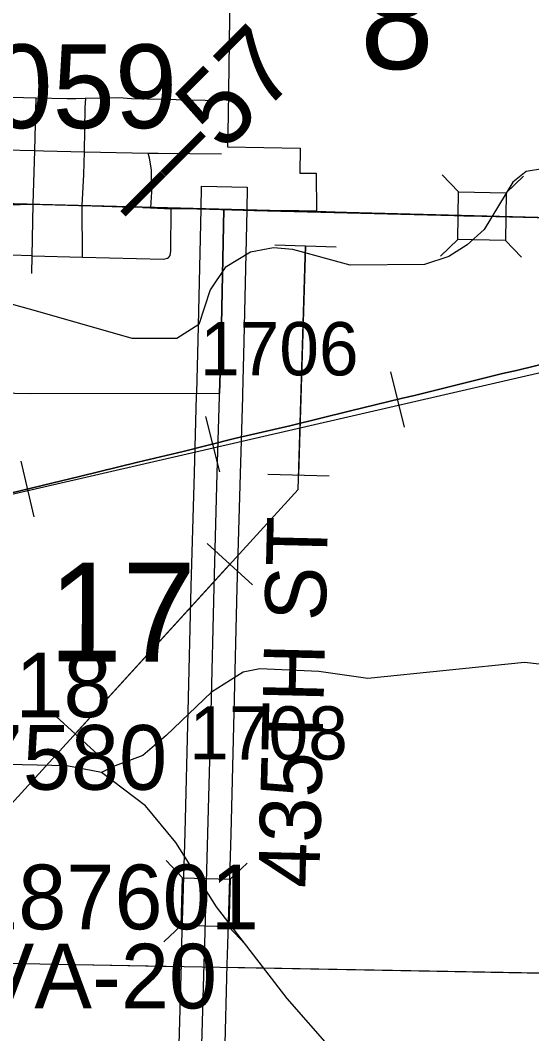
# Model space of a CAD drawing. Extents: x -132.8 to -73.3, y -60 to -26.
# Drawn here: x -96.707 to -96.035, y -42.122 to -40.79 of the extents above; entities that cross this region are included whole.
import ezdxf

# ---------------------------------------------------------------- set-up
doc = ezdxf.new("R2010")
doc.units = 0
for name, color, linetype in [('tdCoCityStreetMinor', 7, 'Continuous'), ('tdCoCorpBndry', 7, 'Continuous'), ('tdCoHydroRiver', 7, 'Continuous'), ('tdCoPipe', 7, 'Continuous'), ('tdCoPriCL', 7, 'Continuous'), ('tdCoPrimary', 7, 'Continuous'), ('tdCoPriNonDiv', 7, 'Continuous'), ('tdCoPriNonDivCL', 7, 'Continuous'), ('tdCoRRCL', 7, 'Continuous'), ('tdCoSecRdNmbr', 7, 'Continuous'), ('tdCoSecRdTxt', 7, 'Continuous'), ('tdCoSecRteBand', 7, 'Continuous'), ('tdCoSecRteCL', 7, 'Continuous'), ('tdCoSectLine', 7, 'Continuous'), ('tdCoSectLinePart', 7, 'Continuous'), ('tdCoSectNmbr', 7, 'Continuous'), ('tdCoStrucNonDivPri', 7, 'Continuous'), ('tdCoStrucPriMaintName', 7, 'Continuous'), ('tdCoStrucSec', 7, 'Continuous'), ('tdCoStrucSecCoName', 7, 'Continuous'), ('tdCoStrucSecFHWANum', 7, 'Continuous'), ('tdCoSurfEarth', 7, 'Continuous'), ('tdCoSurfGravel', 7, 'Continuous'), ('tdStHwyPriRefPost1', 7, 'Continuous')]:
    doc.layers.add(name, color=color, linetype=linetype)

msp = doc.modelspace()

# ---------------------------------------------------------------- linework, layer by layer
at = {"layer": 'tdCoCityStreetMinor'}
for p, q in [((-96.6878, -40.9611), (-96.686, -40.8916)), ((-96.6226, -40.9626), (-96.5386, -40.9643)), ((-96.6915, -41.1227), (-96.691, -41.0993)), ((-96.691, -41.0993), (-96.6251, -41.1012))]:
    msp.add_line(p, q, dxfattribs=at)
for points in [[(-96.7485, -40.9598), (-96.7472, -40.8988), (-96.7457, -40.8946), (-96.744, -40.8931), (-96.7435, -40.8928), (-96.7428, -40.8921), (-96.7366, -40.8904), (-96.686, -40.8916)], [(-96.686, -40.8916), (-96.6451, -40.8926), (-96.634, -40.8926), (-96.6215, -40.8923), (-96.6207, -40.8923)], [(-96.6226, -40.9626), (-96.6214, -40.9049), (-96.6207, -40.8923)], [(-96.6207, -40.8923), (-96.5774, -40.8912), (-96.5606, -40.8927), (-96.5208, -40.8935), (-96.4451, -40.8952)], [(-96.691, -41.0993), (-96.7486, -41.0976), (-96.7502, -41.0975), (-96.7501, -41.0321), (-96.7485, -40.9598)], [(-96.7485, -40.9598), (-96.7276, -40.9602), (-96.6878, -40.9611)], [(-96.691, -41.0993), (-96.6897, -41.0317), (-96.6878, -40.9611)], [(-96.6878, -40.9611), (-96.6762, -40.9614), (-96.6226, -40.9626)], [(-96.6251, -41.1012), (-96.6254, -41.0334), (-96.6232, -40.9927), (-96.6226, -40.9626)], [(-96.5353, -41.0363), (-96.5339, -41.0152), (-96.5346, -40.9863), (-96.5371, -40.971), (-96.5386, -40.9643)], [(-96.5386, -40.9643), (-96.5255, -40.9646), (-96.4424, -40.9654)], [(-96.6251, -41.1012), (-96.5186, -41.104), (-96.5132, -41.1027), (-96.512, -41.1017), (-96.511, -41.1007), (-96.5097, -41.0988), (-96.509, -41.0933), (-96.5087, -41.0373)]]:
    msp.add_lwpolyline(points, dxfattribs=at)
at = {"layer": 'tdCoCorpBndry'}
msp.add_lwpolyline([(-97.172, -40.2702), (-96.8089, -40.2785), (-96.4243, -40.2891), (-96.4288, -40.5629), (-96.4337, -40.9145), (-96.4345, -40.9563), (-96.3392, -40.9578), (-96.3396, -40.9909), (-96.3183, -40.9909), (-96.3176, -41.0407), (-96.3407, -41.0405), (-96.3993, -41.0397), (-96.4394, -41.0385), (-96.4431, -41.2109), (-96.445, -41.2802), (-96.694, -41.2806), (-96.9534, -41.275), (-96.9575, -41.5249), (-97.074, -41.5226), (-97.1948, -41.5202), (-97.1963, -41.334), (-97.1887, -41.0178), (-97.1816, -40.6968)], close=True, dxfattribs=at)
at = {"layer": 'tdCoHydroRiver'}
for points in [[(-95.9994, -40.9818), (-96.0422, -40.9888), (-96.0598, -41.0026), (-96.0974, -41.0649), (-96.1199, -41.085), (-96.1439, -41.1002), (-96.1757, -41.1106), (-96.2736, -41.1117), (-96.3489, -41.0912), (-96.3741, -41.0891), (-96.4042, -41.0948), (-96.4377, -41.1146), (-96.4573, -41.1441), (-96.4724, -41.1895), (-96.5012, -41.2079), (-96.5596, -41.2082), (-96.6898, -41.1708), (-96.7714, -41.1485), (-96.9714, -41.127), (-97.0879, -41.1182), (-97.1355, -41.1267), (-97.218, -41.1518), (-97.2561, -41.1588)], [(-95.4089, -41.6441), (-95.456, -41.6321), (-95.5569, -41.63), (-95.6203, -41.6428), (-95.6379, -41.6535), (-95.717, -41.6644), (-95.8023, -41.6674), (-95.8372, -41.6761), (-95.8877, -41.6766), (-95.9518, -41.6485), (-96.01, -41.6378), (-96.0446, -41.6339), (-96.2502, -41.6548), (-96.3147, -41.6456), (-96.392, -41.6423), (-96.4141, -41.6466), (-96.4557, -41.6726), (-96.5153, -41.7297), (-96.5458, -41.7558), (-96.5856, -41.7708), (-96.5999, -41.7784)], [(-96.5999, -41.7784), (-96.6455, -41.7695), (-97.4295, -41.7521)], [(-96.3562, -42.0752), (-96.449, -41.955), (-96.5025, -41.8703), (-96.5425, -41.8221), (-96.5999, -41.7784)], [(-96.297, -42.1427), (-96.3562, -42.0752)]]:
    msp.add_lwpolyline(points, dxfattribs=at)
at = {"layer": 'tdCoPipe'}
for p, q in [((-96.3724, -41.085), (-96.2919, -41.0875)), ((-96.3816, -41.3862), (-96.301, -41.3886)), ((-96.4613, -41.4776), (-96.4019, -41.5319)), ((-96.6644, -41.7002), (-96.6048, -41.7546))]:
    msp.add_line(p, q, dxfattribs=at)
for points in [[(-97.5328, -42.712), (-96.3419, -41.4065), (-96.3321, -41.0863)], [(-96.3321, -41.0863), (-96.3413, -41.3874)], [(-96.4316, -41.5048), (-96.6346, -41.7274)]]:
    msp.add_lwpolyline(points, dxfattribs=at)
at = {"layer": 'tdCoPriCL'}
msp.add_lwpolyline([(-96.7151, -41.0318), (-96.6939, -41.0316), (-96.6901, -41.0317), (-96.63, -41.0333), (-96.6257, -41.0334), (-96.5731, -41.035), (-96.5462, -41.0355), (-96.5357, -41.0363), (-96.5173, -41.0373), (-96.509, -41.0373), (-96.4749, -41.0375), (-96.4397, -41.0385), (-96.3997, -41.0397), (-96.3411, -41.0405), (-96.318, -41.0407), (-96.2322, -41.0437), (-96.1371, -41.0466), (-96.0678, -41.0479), (-95.993, -41.0501)], dxfattribs=at)
at = {"layer": 'tdCoPrimary'}
msp.add_line((-96.3176, -41.0406), (-96.3176, -41.0406), dxfattribs=at)
msp.add_line((-96.3176, -41.0406), (-96.3176, -41.0406), dxfattribs=at)
for points in [[(-96.7501, -41.0321), (-96.7411, -41.0321), (-96.7147, -41.0318), (-96.6935, -41.0316), (-96.6897, -41.0317), (-96.6296, -41.0333), (-96.6254, -41.0334), (-96.5727, -41.035), (-96.5458, -41.0355), (-96.5453, -41.0358), (-96.5382, -41.0361)], [(-96.7501, -41.0321), (-96.7411, -41.0321), (-96.7147, -41.0318), (-96.6935, -41.0316), (-96.6897, -41.0317), (-96.6296, -41.0333), (-96.6254, -41.0334), (-96.5727, -41.035), (-96.5458, -41.0355), (-96.5453, -41.0358), (-96.5382, -41.0361)], [(-96.7147, -41.0318), (-96.6935, -41.0316), (-96.6897, -41.0317), (-96.6296, -41.0333), (-96.6254, -41.0334), (-96.5727, -41.035), (-96.5458, -41.0355), (-96.5453, -41.0358), (-96.5382, -41.0361), (-96.5353, -41.0363), (-96.5169, -41.0373), (-96.5087, -41.0373), (-96.4745, -41.0375), (-96.4394, -41.0385), (-96.3993, -41.0397), (-96.3683, -41.04), (-96.3209, -41.0405), (-96.3176, -41.0406), (-96.3176, -41.0406), (-96.2319, -41.0437), (-96.1367, -41.0466), (-96.1238, -41.0469), (-96.0884, -41.0475), (-96.0674, -41.0479), (-95.9927, -41.0501)], [(-96.5382, -41.0361), (-96.5353, -41.0363), (-96.5169, -41.0373), (-96.5087, -41.0373), (-96.4745, -41.0375), (-96.4394, -41.0385)], [(-96.5382, -41.0361), (-96.5353, -41.0363), (-96.5169, -41.0373), (-96.5087, -41.0373), (-96.4745, -41.0375), (-96.4394, -41.0385)], [(-96.4394, -41.0385), (-96.3993, -41.0397), (-96.3683, -41.04)], [(-96.4394, -41.0385), (-96.3993, -41.0397), (-96.3683, -41.04)], [(-96.3683, -41.04), (-96.3209, -41.0405), (-96.3176, -41.0406)], [(-96.3683, -41.04), (-96.3209, -41.0405), (-96.3176, -41.0406)], [(-96.3176, -41.0406), (-96.2319, -41.0437), (-96.1367, -41.0466), (-96.1238, -41.0469), (-96.0884, -41.0475), (-96.0674, -41.0479), (-95.9927, -41.0501)], [(-96.3176, -41.0406), (-96.2319, -41.0437), (-96.1367, -41.0466), (-96.1238, -41.0469), (-96.0884, -41.0475), (-96.0674, -41.0479), (-95.9927, -41.0501)]]:
    msp.add_lwpolyline(points, dxfattribs=at)
at = {"layer": 'tdCoPriNonDiv'}
msp.add_lwpolyline([(-97.4687, -42.3307), (-97.3232, -42.0311), (-97.2026, -41.7837), (-97.0744, -41.5226), (-97.0525, -41.4755), (-97.0241, -41.4202), (-96.919, -41.203), (-96.8966, -41.1578), (-96.8867, -41.1411), (-96.8747, -41.125), (-96.8488, -41.094), (-96.8258, -41.072), (-96.8068, -41.0582), (-96.7745, -41.041), (-96.7588, -41.0336), (-96.6939, -41.0316), (-96.5462, -41.0355), (-96.3997, -41.0397), (-96.1371, -41.0466), (-95.9551, -41.0506)], dxfattribs=at)
at = {"layer": 'tdCoPriNonDivCL'}
msp.add_lwpolyline([(-96.7151, -41.0318), (-96.6939, -41.0316), (-96.6901, -41.0317), (-96.63, -41.0333), (-96.6257, -41.0334), (-96.5731, -41.035), (-96.5462, -41.0355), (-96.5457, -41.0358), (-96.5357, -41.0363), (-96.5173, -41.0373), (-96.509, -41.0373), (-96.4749, -41.0375), (-96.4397, -41.0385), (-96.3997, -41.0397), (-96.3213, -41.0405), (-96.318, -41.0406), (-96.318, -41.0406), (-96.2322, -41.0437), (-96.1371, -41.0466), (-96.1242, -41.0469), (-96.0887, -41.0475), (-96.0678, -41.0479), (-95.993, -41.0501)], dxfattribs=at)
msp.add_lwpolyline([(-96.7151, -41.0318), (-96.6939, -41.0316), (-96.6901, -41.0317), (-96.63, -41.0333), (-96.6257, -41.0334), (-96.5731, -41.035), (-96.5462, -41.0355), (-96.5457, -41.0358), (-96.5357, -41.0363), (-96.5173, -41.0373), (-96.509, -41.0373), (-96.4749, -41.0375), (-96.4397, -41.0385), (-96.3997, -41.0397), (-96.3213, -41.0405), (-96.318, -41.0406), (-96.318, -41.0406), (-96.2322, -41.0437), (-96.1371, -41.0466), (-96.1242, -41.0469), (-96.0887, -41.0475), (-96.0678, -41.0479), (-95.993, -41.0501)], dxfattribs=at)
at = {"layer": 'tdCoRRCL'}
for p, q in [((-97.1091, -41.5028), (-95.9757, -41.2417)), ((-96.2205, -41.2517), (-96.2026, -41.3245)), ((-96.4637, -41.3105), (-96.4453, -41.3833)), ((-96.7061, -41.3694), (-96.6888, -41.4424))]:
    msp.add_line(p, q, dxfattribs=at)
for points in [[(-97.0746, -41.4969), (-97.0573, -41.4926), (-96.952, -41.4671), (-96.9183, -41.4589), (-96.8434, -41.4412), (-96.7708, -41.4233), (-96.7324, -41.4142), (-96.6653, -41.3983), (-96.6289, -41.3893), (-96.5524, -41.3706), (-96.4927, -41.3566), (-96.4254, -41.3396), (-96.3528, -41.3229), (-96.273, -41.3032), (-96.2066, -41.2869), (-96.1873, -41.2823), (-96.1503, -41.2734), (-96.0736, -41.2542), (-96.0549, -41.2501), (-95.9407, -41.2222)], [(-95.9407, -41.2222), (-96.0549, -41.2501), (-96.0736, -41.2542), (-96.1503, -41.2734), (-96.1873, -41.2823), (-96.2066, -41.2869), (-96.273, -41.3032), (-96.3528, -41.3229), (-96.4254, -41.3396), (-96.4927, -41.3566), (-96.5524, -41.3706), (-96.6289, -41.3893), (-96.6653, -41.3983), (-96.7324, -41.4142), (-96.7708, -41.4233), (-96.8434, -41.4412), (-96.9183, -41.4589), (-96.952, -41.4671), (-97.0573, -41.4926), (-97.0746, -41.4969)]]:
    msp.add_lwpolyline(points, dxfattribs=at)
at = {"layer": 'tdCoSecRteBand'}
msp.add_lwpolyline([(-96.4987, -42.1509), (-96.4952, -42.0288), (-96.4945, -42.0027), (-96.4945, -42.0027), (-96.4945, -42.0027), (-96.4903, -41.8577), (-96.4861, -41.698), (-96.4822, -41.5342), (-96.4822, -41.5342), (-96.4822, -41.5341), (-96.478, -41.3844), (-96.478, -41.3844), (-96.478, -41.3844), (-96.4751, -41.2832), (-96.475, -41.2794), (-96.473, -41.2102), (-96.4694, -41.0379), (-96.4687, -41.0079), (-96.4087, -41.0092), (-96.4094, -41.0392), (-96.4131, -41.2116), (-96.4131, -41.2117), (-96.4131, -41.2118), (-96.415, -41.2811), (-96.4151, -41.2849), (-96.418, -41.3861), (-96.4222, -41.5357), (-96.4261, -41.6994), (-96.4261, -41.6995), (-96.4261, -41.6995), (-96.4303, -41.8593), (-96.4303, -41.8593), (-96.4303, -41.8594), (-96.4345, -42.0044), (-96.4353, -42.0305), (-96.4387, -42.1526)], dxfattribs=at)
at = {"layer": 'tdCoSecRteCL'}
msp.add_lwpolyline([(-96.973, -42.5214), (-96.8963, -42.5234), (-96.7792, -42.5261), (-96.6339, -42.5295), (-96.5072, -42.5327), (-96.4904, -42.534), (-96.4837, -42.5327), (-96.4813, -42.5314), (-96.4791, -42.5303), (-96.4768, -42.5276), (-96.4754, -42.5229), (-96.4751, -42.4676), (-96.4731, -42.3086), (-96.4687, -42.1517), (-96.4652, -42.0297), (-96.4645, -42.0035), (-96.4603, -41.8585), (-96.4561, -41.6987), (-96.4522, -41.535), (-96.448, -41.3853), (-96.4451, -41.2841), (-96.445, -41.2802), (-96.4431, -41.2109), (-96.4394, -41.0385)], dxfattribs=at)
at = {"layer": 'tdCoSectLine'}
for points in [[(-96.9498, -41.0246), (-95.943, -41.051)], [(-96.966, -42.0244), (-95.9699, -42.0427)]]:
    msp.add_lwpolyline(points, dxfattribs=at)
at = {"layer": 'tdCoSectLinePart'}
for points in [[(-96.3495, -41.0404), (-95.973, -41.0502)], [(-96.9359, -42.025), (-96.496, -42.0331)], [(-96.436, -42.0342), (-95.9999, -42.0421)]]:
    msp.add_lwpolyline(points, dxfattribs=at)
at = {"layer": 'tdCoStrucNonDivPri'}
for points in [[(-96.1528, -40.9929), (-96.131, -41.0155), (-96.0685, -41.0166)], [(-96.046, -40.9948), (-96.0685, -41.0166), (-96.0696, -41.0791)], [(-96.1547, -41.0997), (-96.1322, -41.078), (-96.131, -41.0155)], [(-96.0484, -41.1011), (-96.0696, -41.0791), (-96.1322, -41.078)]]:
    msp.add_lwpolyline(points, dxfattribs=at)
at = {"layer": 'tdCoStrucSec'}
for points in [[(-96.1528, -40.9929), (-96.131, -41.0155), (-96.0685, -41.0166)], [(-96.046, -40.9948), (-96.0685, -41.0166), (-96.0696, -41.0791)], [(-96.1547, -41.0997), (-96.1322, -41.078), (-96.131, -41.0155)], [(-96.0484, -41.1011), (-96.0696, -41.0791), (-96.1322, -41.078)], [(-96.5151, -41.8942), (-96.4937, -41.9169), (-96.4311, -41.9187)], [(-96.4089, -41.8977), (-96.4311, -41.9187), (-96.433, -41.9813)], [(-96.5182, -42.0009), (-96.4955, -41.9795), (-96.4937, -41.9169)], [(-96.4115, -42.004), (-96.433, -41.9813), (-96.4955, -41.9795)]]:
    msp.add_lwpolyline(points, dxfattribs=at)
at = {"layer": 'tdCoSurfEarth'}
msp.add_lwpolyline([(-96.7792, -42.5261), (-96.6339, -42.5295), (-96.5072, -42.5327), (-96.4904, -42.534), (-96.4837, -42.5327), (-96.4813, -42.5314), (-96.4791, -42.5303), (-96.4768, -42.5276), (-96.4754, -42.5229), (-96.4751, -42.4676), (-96.4731, -42.3086), (-96.4687, -42.1517), (-96.4652, -42.0297)], dxfattribs=at)
at = {"layer": 'tdCoSurfGravel'}
for points in [[(-96.445, -41.2802), (-96.4431, -41.2109), (-96.4394, -41.0385)], [(-96.4652, -42.0297), (-96.4645, -42.0035), (-96.4603, -41.8585), (-96.4561, -41.6987), (-96.4522, -41.535), (-96.448, -41.3853), (-96.4451, -41.2841), (-96.445, -41.2802)]]:
    msp.add_lwpolyline(points, dxfattribs=at)

# ---------------------------------------------------------------- texts
at = {"layer": 'tdCoSecRdNmbr'}
for s, p in [('1706', (-96.4707, -41.2563)), ('1708', (-96.4848, -41.7612))]:
    msp.add_text(s, height=0.07, rotation=359.9274, dxfattribs=at).set_placement(p)
at = {"layer": 'tdCoSecRdTxt'}
msp.add_text('435TH ST', height=0.08, rotation=88.6195, dxfattribs=at).set_placement((-96.3143, -41.9307))
at = {"layer": 'tdCoSectNmbr'}
for s, p in [('8', (-96.2604, -40.8539)), ('17', (-96.6697, -41.6324))]:
    msp.add_text(s, height=0.13, rotation=359.9274, dxfattribs=at).set_placement(p)
at = {"layer": 'tdCoStrucPriMaintName'}
msp.add_text('78566S059', height=0.11, dxfattribs=at).set_placement((-97.2533, -40.9316))
msp.add_text('78566S059', height=0.11, dxfattribs=at).set_placement((-97.2533, -40.9316))
msp.add_text('78566S059', height=0.11, dxfattribs=at).set_placement((-97.2533, -40.9316))
at = {"layer": 'tdCoStrucSecCoName'}
for s, p in [('VA 18', (-96.8965, -41.7057)), ('VA-20', (-96.7642, -42.0884))]:
    msp.add_text(s, height=0.085, dxfattribs=at).set_placement(p)
at = {"layer": 'tdCoStrucSecFHWANum'}
for s, p in [('287580', (-96.8931, -41.801)), ('287601', (-96.7727, -41.9844))]:
    msp.add_text(s, height=0.085, dxfattribs=at).set_placement(p)
at = {"layer": 'tdStHwyPriRefPost1'}
msp.add_text('‒‒57', height=0.1, rotation=45, dxfattribs=at).set_placement((-96.5457, -41.0702))

doc.saveas('drawing.dxf')
